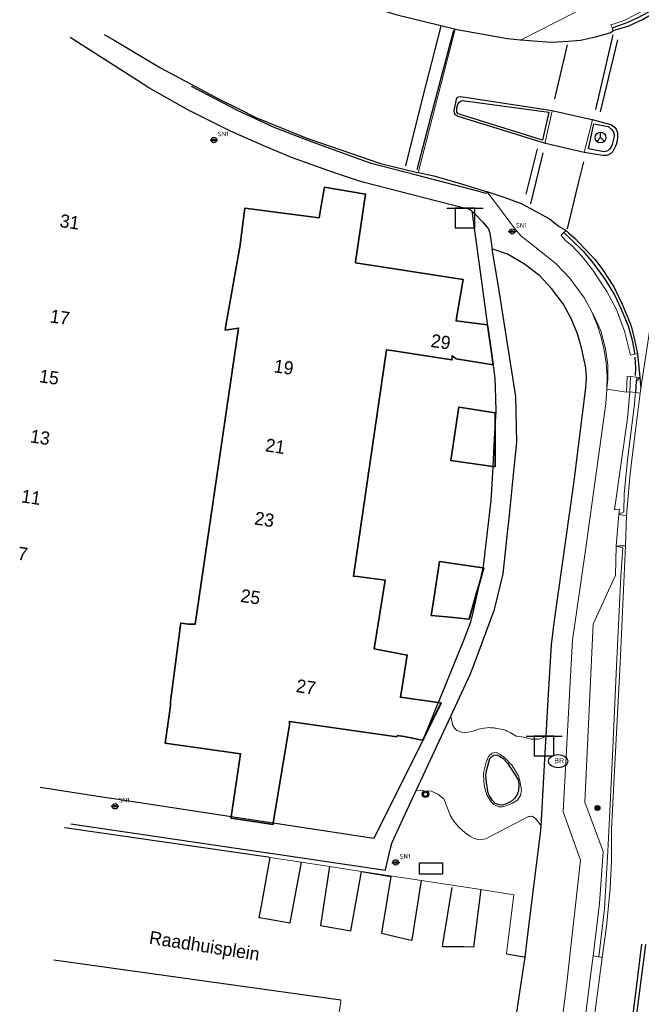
# Model space of a CAD drawing. Header units: metres. Extents: x 169249 to 194689, y 406250 to 412203.
# Tile 322 of 442: x 187823 to 187870, y 411186 to 411261. Entities that reach past the tile are written whole.
import ezdxf
from ezdxf.enums import TextEntityAlignment as Align

# ---------------------------------------------------------------- set-up
doc = ezdxf.new("R2010")
doc.units = ezdxf.units.M
doc.layers.get('0').update_dxf_attribs({"linetype": 'CONTINUOUS'})
for name, color, linetype in [('BGT_NLCS_N264$0$B-WE-IE-MEUBILAIR_WEGMEUBILAIR-S', 252, 'CONTINUOUS'), ('BGT_NLCS_N264$0$B-WE-KL-WATER_BRANDLEIDING_PUT-S', 252, 'CONTINUOUS'), ('BGT_NLCS_N264$0$B-WE-OG-TOPOGRAFIE_WEG_RIJWEG-G', 252, 'CONTINUOUS'), ('BGT_NLCS_N264$0$B-WE-OG-TOPOGRAFIE_WEG_VOETPAD-G', 252, 'CONTINUOUS'), ('BGT_NLCS_N264$0$B-WE-VH-KANTOPSLUITING-G', 252, 'CONTINUOUS'), ('BGT_NLCS_N264$0$B-WE-VW-MARKERING-G', 252, 'CONTINUOUS'), ('BGT_NLCS_N264$0$Label_Nummeraanduidingreeks', 252, 'CONTINUOUS'), ('BGT_NLCS_N264$0$Label_Openbareruimte', 252, 'CONTINUOUS')]:
    doc.layers.add(name, color=color, linetype=linetype)
for name, color, linetype, lineweight in [('BGT_NLCS_N264$0$B-WE-OG-TOPOGRAFIE_BEBOUWING-G', 252, 'CONTINUOUS', 35), ('BGT_NLCS_N264$0$B-WE-OG-TOPOGRAFIE_WEG_PARKEERPLAATS-G', 252, 'CONTINUOUS', 18), ('BGT_NLCS_N264$0$B-WE-OG-TOPOGRAFIE_WEG_RIJWEG-GV', 252, 'CONTINUOUS', 18), ('BGT_NLCS_N264$0$B-WE-OG-TOPOGRAFIE_WEG_RIJWIELPAD-G', 252, 'CONTINUOUS', 18), ('BGT_NLCS_N264$0$B-WE-OG-TOPOGRAFIE_WEG_RIJWIELPAD-GV', 252, 'CONTINUOUS', 18), ('BGT_NLCS_N264$0$B-WE-OG-TOPOGRAFIE_WEG_VERHARD-G', 252, 'CONTINUOUS', 18), ('BGT_NLCS_N264$0$B-WE-OG-TOPOGRAFIE_WEG_VOETPAD-GV', 252, 'CONTINUOUS', 18), ('BGT_NLCS_N264$0$B-WE-VW-BEWEGWIJZERING_DRAAGCONSTRUCTIE-S', 252, 'CONTINUOUS', 25), ('BGT_NLCS_N264$0$B-WE-VW-VERKEERSTEKEN_BORD-S', 252, 'CONTINUOUS', 25), ('X-XX-AL-REFERENTIE-G', 7, 'CONTINUOUS', 18)]:
    doc.layers.add(name, color=color, linetype=linetype, lineweight=lineweight)
doc.styles.add('BGT_NLCS_N264$0$NLCS-ISO', font='NLCS-ISO.ttf')
doc.styles.add('BGT_NLCS_N264$0$STANDARD', font='txt')

# ---------------------------------------------------------------- blocks, each defined once
blk = doc.blocks.new('BGT_NLCS_N264$0$SIE-WEG_AFVALBAK_TYPE_01')
for radius in [0.25, 0.156]:
    blk.add_circle((0, 0), radius)
blk = doc.blocks.new('BGT_NLCS_N264$0$SVW-VERKEERSTEKEN_BORD_ANWB-SO')
blk.add_line((-1.375, 0), (1.375, 0))
at = {"flags": 128}
blk.add_lwpolyline([(-0.75, 0), (-0.75, -1.5), (0.75, -1.5), (0.75, 0)], close=True, dxfattribs=at)
blk = doc.blocks.new('BGT_NLCS_N264$0$SIE-WEG_WEGWIJZER-SO')
for q in [(-0.292, -0.292), (0, 0.412), (0.292, -0.292)]:
    blk.add_line((0, 0), q)
blk.add_circle((0, 0), 0.413)
blk = doc.blocks.new('BGT_NLCS_N264$0$SIE-WEG_STRAATNAAMBORD_PAAL-SO')
blk.add_line((-0.3, 0), (0.3, 0))
for radius in [0.2, 0.0745]:
    blk.add_circle((0, 0), radius)
at = {"style": 'BGT_NLCS_N264$0$NLCS-ISO'}
blk.add_attdef('STRAATNAAMBORD', (0.278, 0.289), '', height=0.35, dxfattribs=at)
blk = doc.blocks.new('BGT_NLCS_N264$0$SKL-ET_OV_KAST_ALGEMEEN-SO')
for p, q in [((-0.912, 0.442), (0.838, 0.442)), ((-0.912, -0.433), (-0.912, 0.442)), ((0.838, 0.442), (0.838, -0.433)), ((0.838, -0.433), (-0.912, -0.433))]:
    blk.add_line(p, q)
blk = doc.blocks.new('BGT_NLCS_N264$0$SIE-WEG_STRAATPOT_BRANDKRAAN-SO')
blk.add_ellipse((0, 0), major_axis=(-0.729, 0), ratio=0.685994)
at = {"style": 'BGT_NLCS_N264$0$NLCS-ISO'}
blk.add_text('BR', height=0.4, dxfattribs=at).set_placement((-0.298, -0.153))
blk = doc.blocks.new('BGT_NLCS_N264$0$SIE-WEG_PAAL_ALGEMEEN_TYPE_01-SO')
h = blk.add_hatch(color=256)
edge = h.paths.add_edge_path()
edge.add_arc((0, 0), 0.188, 0, 360)
at = {"ltscale": 0.5}
blk.add_circle((0, 0), 0.188, dxfattribs=at)
blk = doc.blocks.new('BGT_NLCS_N264')
at = {"layer": 'BGT_NLCS_N264$0$B-WE-OG-TOPOGRAFIE_BEBOUWING-G'}
for points in [[(187838.639, 411200.716, 14.56), (187839.34, 411205.52, 14.548), (187839.331, 411205.521, 14.548), (187833.616, 411206.332, 14.554), (187834.018, 411209.183, 14.473), (187834.006, 411209.468, 14.957), (187834.004, 411209.515, 15.037), (187834.762, 411215.304, 15.235), (187834.784, 411215.474, 15.241), (187834.787, 411215.474, 15.241), (187835.382, 411215.403, 15.253), (187835.876, 411215.392, 17.624), (187835.883, 411215.392, 17.656), (187836.341, 411218.513, 17.656), (187839.191, 411237.934, 17.656), (187838.165, 411237.792, 15.373), (187838.228, 411238.147, 15.356), (187839.264, 411243.974, 15.07), (187839.28, 411244.099, 15.049), (187839.671, 411247.08, 14.548), (187845.323, 411246.342, 14.554), (187845.512, 411247.406, 14.566), (187845.738, 411248.679, 14.581), (187848.862, 411248.144, 14.587), (187848.105, 411242.973, 14.386), (187848.098, 411242.897, 17.062), (187856.3, 411241.632, 17.113), (187855.816, 411238.855, 18.299), (187855.751, 411238.484, 18.457), (187855.75, 411238.491, 14.479), (187858.13, 411238.182, 14.524), (187858.436, 411236.091, 14.53)], [(187858.57, 411235.128, 14.533), (187855.756, 411235.605, 14.512), (187855.463, 411235.838, 17.125), (187855.437, 411235.574, 17.085), (187855.432, 411235.519, 17.077), (187851.001, 411236.207, 17.083), (187850.445, 411236.295, 17.788), (187847.938, 411219.04, 17.575), (187848.243, 411219.034, 14.329), (187850.361, 411218.735, 13.958), (187849.517, 411213.508, 13.958), (187852.036, 411213.042, 17.092), (187851.645, 411210.615, 18.091), (187851.518, 411209.829, 18.415), (187854.398, 411209.421, 14.771)], [(187858.436, 411236.091, 14.53), (187858.577, 411235.127, 14.533), (187858.57, 411235.128, 14.533)], [(187858.546, 411227.41, 14.516), (187855.352, 411227.848, 14.482), (187855.962, 411231.93, 14.536)], [(187855.962, 411231.93, 14.536), (187855.975, 411231.928, 14.536), (187858.734, 411231.475, 14.572), (187858.732, 411230.806, 14.563)], [(187858.732, 411230.806, 14.563), (187858.727, 411229.488, 14.546), (187858.72, 411227.402, 14.518), (187858.72, 411227.386, 14.518), (187858.546, 411227.41, 14.516)], [(187857.789, 411219.686, 14.563), (187854.489, 411220.171, 14.569), (187854.177, 411218.147, 14.544), (187853.997, 411216.98, 14.529)], [(187857.488, 411218.347, 14.553), (187857.872, 411219.674, 14.563), (187857.789, 411219.686, 14.563)], [(187853.997, 411216.98, 14.529), (187853.855, 411216.06, 14.518), (187855.055, 411215.943, 14.524), (187856.746, 411215.777, 14.533), (187857.292, 411217.667, 14.548), (187857.488, 411218.347, 14.553)], [(187854.398, 411209.421, 14.771), (187854.593, 411209.393, 14.524), (187854.614, 411209.39, 14.497), (187853.228, 411206.547, 14.491), (187853.218, 411206.549, 14.491)], [(187853.218, 411206.549, 14.491), (187853.217, 411206.549, 14.491), (187853.168, 411206.559, 14.49), (187851.793, 411206.839, 14.475), (187851.632, 411206.872, 14.473), (187851.422, 411206.895, 15.977), (187851.268, 411206.911, 17.074), (187851.248, 411206.82, 17.068), (187843.061, 411207.985, 17.098), (187843.058, 411207.729, 14.485), (187841.828, 411200.232, 14.562)], [(187841.814, 411200.144, 14.563), (187838.624, 411200.613, 14.56), (187838.624, 411200.615, 14.56), (187838.639, 411200.716, 14.56)], [(187841.828, 411200.232, 14.562), (187841.814, 411200.146, 14.563), (187841.814, 411200.144, 14.563)]]:
    blk.add_polyline3d(points, dxfattribs=at)
at = {"layer": 'BGT_NLCS_N264$0$B-WE-OG-TOPOGRAFIE_WEG_PARKEERPLAATS-G'}
for p, q in [((187841.534, 411197.633, 11.68), (187841.565, 411197.629, 11.68)), ((187841.565, 411197.629, 11.68), (187843.974, 411197.261, 11.695)), ((187843.974, 411197.261, 11.695), (187846.116, 411196.934, 11.708)), ((187846.116, 411196.934, 11.708), (187848.552, 411196.563, 11.723)), ((187848.552, 411196.563, 11.723), (187853.113, 411195.867, 11.75)), ((187853.113, 411195.867, 11.75), (187857.63, 411195.178, 11.778)), ((187857.63, 411195.178, 11.778), (187860.156, 411194.793, 11.793))]:
    blk.add_line(p, q, dxfattribs=at)
for points in [[(187860.156, 411194.793, 11.793), (187859.608, 411190.511, 11.734), (187859.588, 411190.361, 11.732), (187859.579, 411190.288, 11.731)], [(187858.649, 411184.986, 11.773), (187857.797, 411180.093, 11.818), (187857.791, 411180.061, 11.818), (187846.202, 411181.77, 11.947), (187846.202, 411181.773, 11.947), (187846.966, 411186.623, 11.947), (187846.988, 411186.762, 11.947)]]:
    blk.add_polyline3d(points, dxfattribs=at)
at = {"layer": 'BGT_NLCS_N264$0$B-WE-OG-TOPOGRAFIE_WEG_RIJWEG-G'}
for p, q in [((187869.552, 411235.974, 11.521), (187869.729, 411234.174, 11.458)), ((187869.729, 411234.174, 11.458), (187869.808, 411233.368, 11.43))]:
    blk.add_line(p, q, dxfattribs=at)
for points in [[(187832.259, 411269.542, 11.405), (187834.665, 411268.436, 11.501), (187835.477, 411268.063, 11.533), (187836.148, 411267.737, 11.532), (187838.233, 411266.723, 11.527), (187842.221, 411264.954, 11.491), (187844.185, 411264.191, 11.491), (187846.063, 411263.498, 11.5), (187848.197, 411262.726, 11.5), (187851.166, 411261.817, 11.488), (187855.624, 411260.715, 11.506), (187855.678, 411260.702, 11.506)], [(187867.711, 411260.585, 11.476), (187867.716, 411260.587, 11.476), (187868.474, 411260.821, 11.482), (187868.844, 411260.936, 11.485), (187869.985, 411261.461, 11.509), (187871.107, 411262.112, 11.512), (187872.195, 411262.818, 11.542), (187872.735, 411263.305, 11.544), (187873.091, 411263.626, 11.545), (187874.128, 411264.676, 11.566), (187874.421, 411264.973, 11.572), (187875.167, 411265.99, 11.473), (187875.819, 411267.126, 11.59), (187875.854, 411267.207, 11.59), (187876.394, 411268.477, 11.596), (187876.847, 411269.601, 11.593)], [(187855.678, 411260.702, 11.506), (187859.675, 411259.978, 11.473), (187860.64, 411259.886, 11.47), (187860.707, 411259.88, 11.47)], [(187860.707, 411259.88, 11.47), (187862.62, 411259.746, 11.472), (187863.003, 411259.719, 11.473), (187863.866, 411259.75, 11.47), (187864.295, 411259.784, 11.47), (187865.228, 411259.857, 11.47), (187866.358, 411260.113, 11.476), (187867.461, 411260.428, 11.473), (187867.585, 411260.506, 11.474), (187867.711, 411260.585, 11.476)], [(187828.956, 411260.306, 11.488), (187829.712, 411259.858, 11.487), (187833.251, 411257.761, 11.485), (187837.705, 411255.382, 11.473), (187839.271, 411254.6, 11.476), (187840.509, 411253.982, 11.479), (187844.377, 411252.393, 11.485), (187846.973, 411251.501, 11.467), (187849.987, 411250.481, 11.5), (187852.804, 411249.797, 11.481), (187852.874, 411249.78, 11.481)], [(187863.056, 411254.473, 11.626), (187856.256, 411255.525, 11.581), (187856.082, 411255.553, 11.581), (187855.919, 411255.528, 11.581), (187855.918, 411255.528, 11.581), (187855.817, 411255.474, 11.584), (187855.769, 411255.394, 11.575), (187855.765, 411255.373, 11.575), (187855.582, 411254.517, 11.572), (187855.585, 411254.474, 11.572), (187855.594, 411254.347, 11.572), (187855.665, 411254.204, 11.566), (187855.881, 411254.088, 11.548), (187857.78, 411253.48, 11.632), (187862.521, 411252.026, 11.62)], [(187866.131, 411253.793, 11.659), (187866.074, 411253.806, 11.658), (187863.162, 411254.45, 11.627), (187863.056, 411254.473, 11.626)], [(187867.083, 411251.095, 11.692), (187867.229, 411251.112, 11.692), (187867.385, 411251.164, 11.692), (187867.548, 411251.25, 11.692), (187867.699, 411251.418, 11.695), (187867.823, 411251.623, 11.695), (187867.931, 411251.86, 11.695), (187868.037, 411252.204, 11.695), (187868.071, 411252.525, 11.698), (187868.064, 411252.812, 11.698), (187867.934, 411253.12, 11.695), (187867.786, 411253.238, 11.693), (187867.554, 411253.422, 11.689), (187866.131, 411253.793, 11.659)], [(187862.521, 411252.026, 11.62), (187862.561, 411252.017, 11.621), (187865.498, 411251.331, 11.692)], [(187865.498, 411251.331, 11.692), (187865.503, 411251.33, 11.692), (187866.763, 411251.143, 11.692), (187866.943, 411251.116, 11.692), (187867.083, 411251.095, 11.692)], [(187852.874, 411249.78, 11.481), (187854.052, 411249.53, 11.473), (187856.248, 411248.903, 11.473), (187857.971, 411248.372, 11.47), (187858.085, 411248.337, 11.47)], [(187858.085, 411248.337, 11.47), (187859.466, 411247.892, 11.5), (187860.695, 411247.417, 11.482), (187861.736, 411246.879, 11.488), (187862.854, 411246.264, 11.482), (187863.588, 411245.686, 11.494), (187863.993, 411245.442, 11.469), (187864.124, 411245.363, 11.461)], [(187864.124, 411245.363, 11.461), (187864.319, 411245.189, 11.471), (187864.514, 411245.015, 11.481), (187864.81, 411244.751, 11.497), (187865.513, 411244.02, 11.506), (187866.314, 411243.197, 11.542), (187866.886, 411242.394, 11.545), (187867.765, 411241.074, 11.542), (187868.4, 411239.756, 11.53), (187869.028, 411238.225, 11.536), (187869.04, 411238.195, 11.536), (187869.07, 411238.083, 11.536), (187869.235, 411237.465, 11.536), (187869.345, 411237.053, 11.536), (187869.552, 411235.974, 11.521)], [(187841.534, 411197.633, 11.68), (187841.456, 411197.644, 11.68), (187825.96, 411199.891, 11.692), (187825.928, 411199.896, 11.692)], [(187859.579, 411190.288, 11.731), (187860.944, 411190.049, 11.722), (187861.004, 411190.039, 11.722)], [(187846.988, 411186.762, 11.947), (187837.865, 411188.037, 11.942), (187825.128, 411189.816, 11.935)]]:
    blk.add_polyline3d(points, dxfattribs=at)
at = {"layer": 'BGT_NLCS_N264$0$B-WE-OG-TOPOGRAFIE_WEG_RIJWEG-GV'}
for p, q in [((187869.509, 411234.197, 0.489), (187869.483, 411233.904, 3.27)), ((187869.483, 411233.904, 3.27), (187869.405, 411233.033, 11.527)), ((187869.808, 411233.368, 11.43), (187869.761, 411232.995, 11.425)), ((187869.405, 411233.033, 11.527), (187869.761, 411232.995, 11.425)), ((187868.731, 411223.661, 11.358), (187868.651, 411221.36, 11.328)), ((187866.884, 411189.998, 11.362), (187865.974, 411183.191, 11.381))]:
    blk.add_line(p, q, dxfattribs=at)
for points in [[(187877.184, 411269.514, 11.549), (187876.136, 411265.468, 11.481), (187874.419, 411259.029, 11.45), (187873.041, 411253.4, 11.45), (187872.236, 411249.686, 11.47), (187870.763, 411239.476, 11.43), (187869.808, 411233.368, 11.43)], [(187869.761, 411232.995, 11.425), (187869.433, 411230.355, 11.389), (187869.158, 411228.135, 11.365), (187868.967, 411226.587, 11.348), (187868.731, 411223.661, 11.358)], [(187868.651, 411221.36, 11.328), (187868.238, 411212.431, 11.317), (187867.813, 411204.214, 11.328), (187867.572, 411199.773, 11.277), (187867.573, 411197.366, 11.297), (187867.491, 411195.26, 11.266), (187867.201, 411192.382, 11.317), (187866.884, 411189.998, 11.362)]]:
    blk.add_polyline3d(points, dxfattribs=at)
at = {"layer": 'BGT_NLCS_N264$0$B-WE-OG-TOPOGRAFIE_WEG_RIJWIELPAD-G'}
for p, q in [((187867.711, 411260.585, 11.476), (187867.625, 411260.801, 11.512)), ((187869.509, 411234.197, 11.47), (187869.031, 411234.248, 11.497)), ((187869.729, 411234.174, 11.458), (187869.509, 411234.197, 11.47))]:
    blk.add_line(p, q, dxfattribs=at)
for points in [[(187860.707, 411259.88, 11.47), (187864.803, 411261.963, 11.602), (187865.695, 411262.384, 11.616), (187865.728, 411262.399, 11.617), (187866.858, 411262.696, 11.638), (187868.071, 411263.197, 11.644), (187869.054, 411263.667, 11.644), (187870.367, 411264.421, 11.662), (187870.832, 411264.793, 11.668), (187871.187, 411265.037, 11.67), (187871.435, 411265.207, 11.671), (187872.149, 411265.928, 11.683), (187872.719, 411266.597, 11.689), (187873.371, 411267.373, 11.701), (187873.819, 411268.198, 11.698), (187874.257, 411269.269, 11.68), (187874.596, 411270.211, 11.687)], [(187867.625, 411260.801, 11.512), (187867.539, 411261.016, 11.548), (187867.552, 411261.02, 11.549), (187868.559, 411261.364, 11.623), (187868.644, 411261.408, 11.626), (187869.374, 411261.782, 11.65), (187870.874, 411262.611, 11.656), (187872.049, 411263.523, 11.659), (187872.911, 411264.244, 11.665), (187873.763, 411265.093, 11.665), (187874.926, 411266.565, 11.667), (187874.934, 411266.575, 11.667), (187874.939, 411266.585, 11.667), (187875.689, 411268.104, 11.662), (187876.381, 411269.69, 11.608)], [(187863.056, 411254.473, 11.626), (187862.538, 411252.105, 11.62), (187862.521, 411252.026, 11.62)], [(187865.498, 411251.331, 11.692), (187865.519, 411251.412, 11.691), (187865.52, 411251.418, 11.691), (187866.131, 411253.793, 11.659)], [(187866.119, 411239.119, 11.69), (187865.521, 411240.222, 11.671), (187864.378, 411241.755, 11.671), (187863.376, 411242.837, 11.665), (187861.237, 411244.532, 11.617), (187860.727, 411244.909, 11.617), (187860.39, 411245.303, 11.608), (187859.853, 411246.01, 11.576), (187859.287, 411246.755, 11.542), (187858.085, 411248.337, 11.47)], [(187864.124, 411245.363, 11.461), (187864.103, 411245.344, 11.461), (187863.955, 411245.206, 11.464)], [(187863.955, 411245.206, 11.464), (187863.787, 411245.048, 11.467), (187863.739, 411244.993, 11.482), (187864.105, 411244.591, 11.599), (187864.549, 411244.244, 11.608), (187865.315, 411243.417, 11.626), (187866.173, 411242.343, 11.635), (187867.24, 411240.72, 11.635), (187867.964, 411239.344, 11.62), (187868.582, 411237.693, 11.602), (187869.025, 411235.885, 11.599), (187869.348, 411235.94, 11.596)], [(187867.232, 411233.282, 11.627), (187867.296, 411234.059, 11.651), (187867.308, 411235.141, 11.665), (187867.131, 411236.354, 11.674), (187866.766, 411237.736, 11.698), (187866.266, 411238.848, 11.695), (187866.119, 411239.119, 11.69)], [(187869.348, 411235.94, 11.596), (187869.508, 411235.967, 11.537), (187869.552, 411235.974, 11.521)], [(187869.031, 411234.248, 11.497), (187868.78, 411234.275, 11.511), (187868.72, 411233.066, 11.552)]]:
    blk.add_polyline3d(points, dxfattribs=at)
at = {"layer": 'BGT_NLCS_N264$0$B-WE-OG-TOPOGRAFIE_WEG_RIJWIELPAD-GV'}
for p, q in [((187868.974, 411233.079, 11.552), (187869.031, 411234.248, 0.37)), ((187867.232, 411233.282, 11.627), (187868.72, 411233.066, 11.552)), ((187868.72, 411233.066, 11.552), (187868.974, 411233.079, 11.552)), ((187869.405, 411233.033, 11.527), (187868.974, 411233.079, 11.552)), ((187868.132, 411223.769, 11.521), (187867.934, 411221.331, 11.532)), ((187866.631, 411190.071, 11.419), (187866.184, 411190.127, 11.511)), ((187866.884, 411189.998, 11.362), (187866.631, 411190.071, 11.419))]:
    blk.add_line(p, q, dxfattribs=at)
for points in [[(187866.119, 411239.119, 6.4), (187866.499, 411238.194, 7.271), (187866.803, 411237.242, 8.142), (187867.03, 411236.268, 9.013), (187867.177, 411235.279, 9.885), (187867.245, 411234.282, 10.756), (187867.232, 411233.282, 11.627)], [(187868.974, 411233.079, 11.552), (187868.806, 411231.086, 11.532), (187867.821, 411224.105, 11.572), (187868.193, 411224.142, 11.634), (187868.132, 411223.769, 11.521)], [(187868.547, 411225.284, 11.501), (187868.805, 411227.915, 11.521), (187869.319, 411231.932, 11.572), (187869.405, 411233.033, 11.527)], [(187868.132, 411223.769, 11.521), (187868.523, 411223.945, 11.511), (187868.547, 411225.284, 11.501)], [(187868.731, 411223.661, 11.358), (187868.455, 411223.68, 11.511), (187868.132, 411223.769, 11.521)], [(187867.934, 411221.331, 11.532), (187868.138, 411221.37, 11.532), (187868.651, 411221.36, 11.328)], [(187866.184, 411190.127, 11.511), (187866.668, 411194.123, 11.46), (187866.94, 411198.069, 11.481), (187865.543, 411201.844, 11.542), (187866.191, 411215.386, 11.634), (187867.878, 411219.12, 11.542), (187867.934, 411221.331, 11.532)], [(187865.31, 411183.168, 11.479), (187866.021, 411188.784, 11.528), (187866.184, 411190.127, 11.511)]]:
    blk.add_polyline3d(points, dxfattribs=at)
at = {"layer": 'BGT_NLCS_N264$0$B-WE-OG-TOPOGRAFIE_WEG_VERHARD-G'}
for points in [[(187852.874, 411249.78, 11.481), (187852.894, 411249.859, 11.481), (187855.678, 411260.702, 11.506)], [(187862.606, 411206.843, 11.777), (187862.048, 411206.628, 11.794), (187861.487, 411206.646, 11.794), (187860.884, 411206.795, 11.794), (187860.392, 411206.861, 11.786), (187860.321, 411206.871, 11.785), (187859.872, 411207.138, 11.785), (187859.63, 411207.256, 11.785), (187859.555, 411207.293, 11.785), (187859.405, 411207.334, 11.785), (187859.159, 411207.402, 11.785), (187859.158, 411207.402, 11.785), (187859.157, 411207.402, 11.785), (187858.791, 411207.47, 11.785), (187858.719, 411207.484, 11.785), (187858.624, 411207.489, 11.785), (187858.373, 411207.504, 11.785), (187858.218, 411207.513, 11.785), (187858.125, 411207.502, 11.785), (187857.864, 411207.471, 11.785), (187857.487, 411207.4, 11.77), (187857.034, 411207.241, 11.767), (187856.785, 411207.198, 11.766), (187856.529, 411207.153, 11.764), (187856.213, 411207.164, 11.761), (187856.154, 411207.166, 11.761), (187855.796, 411207.299, 11.761), (187855.627, 411207.48, 11.755), (187855.494, 411207.673, 11.758), (187855.469, 411207.794, 11.754), (187855.4, 411208.132, 11.744), (187855.348, 411208.382, 11.737)], [(187858.128, 411202.339, 11.812), (187857.917, 411202.972, 11.815), (187857.864, 411203.422, 11.815), (187857.855, 411203.5, 11.815), (187857.834, 411203.883, 11.699), (187857.865, 411204.174, 11.71), (187858.033, 411204.881, 11.794), (187858.212, 411205.322, 11.806), (187858.245, 411205.35, 11.807), (187858.507, 411205.576, 11.818), (187858.784, 411205.634, 11.821), (187859.098, 411205.469, 11.824), (187859.436, 411205.247, 11.815), (187860.02, 411204.62, 11.809), (187860.49, 411203.848, 11.83), (187860.61, 411203.46, 11.815), (187860.724, 411202.756, 11.818), (187860.645, 411202.342, 11.82), (187860.422, 411202, 11.82), (187860.048, 411201.766, 11.815), (187859.602, 411201.578, 11.812), (187859.283, 411201.487, 11.812), (187859.012, 411201.489, 11.812), (187858.623, 411201.664, 11.68), (187858.413, 411201.876, 11.812), (187858.128, 411202.339, 11.812)], [(187852.722, 411202.735, 11.707), (187853.883, 411202.679, 11.704), (187854.371, 411202.437, 11.74), (187854.813, 411202.092, 11.746), (187855.107, 411201.39, 11.749), (187855.294, 411200.84, 11.749), (187855.557, 411200.413, 11.746), (187855.948, 411199.941, 11.749), (187855.949, 411199.939, 11.749), (187856.448, 411199.491, 11.752), (187856.847, 411199.221, 11.755), (187857.119, 411199.073, 11.758), (187857.517, 411198.968, 11.758), (187858.006, 411199.035, 11.758), (187858.441, 411199.264, 11.76), (187861.265, 411200.753, 11.776), (187861.371, 411200.756, 11.778), (187861.532, 411200.76, 11.782), (187861.808, 411200.583, 11.785), (187862.224, 411200.036, 11.785)]]:
    blk.add_polyline3d(points, dxfattribs=at)
at = {"layer": 'BGT_NLCS_N264$0$B-WE-OG-TOPOGRAFIE_WEG_VOETPAD-G'}
for p, q in [((187858.436, 411236.091, 11.763), (187858.57, 411235.128, 11.777)), ((187857.789, 411219.686, 11.8), (187857.488, 411218.347, 11.799)), ((187852.722, 411202.735, 11.707), (187855.348, 411208.382, 11.737)), ((187841.828, 411200.232, 11.708), (187838.639, 411200.716, 11.704))]:
    blk.add_line(p, q, dxfattribs=at)
for points in [[(187856.942, 411246.839, 11.614), (187856.775, 411246.962, 11.611), (187854.28, 411247.606, 11.606), (187848.752, 411249.034, 11.594), (187848.311, 411249.148, 11.593), (187846.876, 411249.63, 11.587), (187846.069, 411249.901, 11.584), (187843.228, 411250.919, 11.593), (187841.111, 411251.82, 11.611), (187839.719, 411252.437, 11.624), (187838.516, 411252.97, 11.635), (187835.339, 411254.569, 11.644), (187834.351, 411255.122, 11.649), (187832.357, 411256.239, 11.659), (187831.422, 411256.837, 11.65), (187826.383, 411260.058, 11.602)], [(187858.085, 411248.337, 11.47), (187858.056, 411248.268, 11.484), (187858.027, 411248.199, 11.497), (187857.311, 411248.395, 11.539), (187852.748, 411249.579, 11.554), (187849.274, 411250.481, 11.566), (187844.741, 411252.114, 11.509), (187841.903, 411253.201, 11.521), (187839.165, 411254.48, 11.551), (187835.615, 411256.333, 11.566)], [(187856.942, 411246.839, 11.614), (187857.66, 411241.676, 11.686), (187858.129, 411238.298, 11.733), (187858.436, 411236.091, 11.763)], [(187856.942, 411246.839, 11.614), (187857.109, 411246.717, 11.617), (187857.771, 411246.027, 11.62), (187858.211, 411245.486, 11.626), (187858.311, 411245.174, 11.623), (187858.494, 411243.959, 11.644)], [(187855.348, 411208.382, 11.737), (187856.831, 411211.569, 11.806), (187857.092, 411212.272, 11.814), (187858.665, 411216.511, 11.86), (187859.334, 411219.232, 11.857), (187859.665, 411222.347, 11.85), (187859.784, 411223.467, 11.848), (187859.911, 411224.696, 11.848), (187860.075, 411226.294, 11.848), (187860.386, 411229.253, 11.827), (187860.3, 411232.717, 11.794), (187860.072, 411234.175, 11.778), (187858.986, 411241.112, 11.704), (187858.494, 411243.959, 11.644)], [(187862.606, 411206.843, 11.777), (187862.714, 411208.766, 11.77), (187863.018, 411213.808, 11.785), (187863.225, 411215.499, 11.758), (187864.711, 411226.092, 11.767), (187865.609, 411233.194, 11.755), (187865.671, 411234.038, 11.757), (187865.686, 411234.235, 11.758), (187865.631, 411234.868, 11.761), (187865.623, 411234.903, 11.761), (187865.295, 411236.432, 11.755), (187864.982, 411237.497, 11.755), (187864.505, 411238.657, 11.716), (187863.897, 411239.783, 11.677), (187863.023, 411240.95, 11.656), (187862.117, 411241.914, 11.635), (187860.957, 411242.814, 11.647), (187859.658, 411243.564, 11.647), (187858.614, 411243.918, 11.644), (187858.494, 411243.959, 11.644)], [(187858.57, 411235.128, 11.777), (187858.573, 411235.107, 11.777), (187858.712, 411234.105, 11.791), (187858.741, 411232.598, 11.794), (187858.776, 411231.614, 11.788), (187858.773, 411231.553, 11.788), (187858.732, 411230.806, 11.79)], [(187858.732, 411230.806, 11.79), (187858.66, 411229.497, 11.792), (187858.547, 411227.428, 11.797), (187858.546, 411227.41, 11.797)], [(187858.546, 411227.41, 11.797), (187858.542, 411227.343, 11.797), (187858.387, 411224.804, 11.8), (187857.816, 411219.807, 11.8), (187857.794, 411219.707, 11.8), (187857.789, 411219.686, 11.8)], [(187857.488, 411218.347, 11.799), (187857.335, 411217.661, 11.798), (187857.028, 411216.293, 11.798), (187856.859, 411215.54, 11.797), (187856.358, 411214.276, 11.799), (187855.887, 411213.09, 11.8), (187854.438, 411209.52, 11.78), (187854.398, 411209.421, 11.779)], [(187854.398, 411209.421, 11.779), (187853.308, 411206.737, 11.764), (187853.292, 411206.697, 11.764), (187853.218, 411206.549, 11.763)], [(187853.218, 411206.549, 11.763), (187853.192, 411206.496, 11.763), (187849.484, 411199.069, 11.716), (187841.828, 411200.232, 11.708)], [(187862.224, 411200.036, 11.785), (187862.249, 411200.474, 11.784), (187862.561, 411206.043, 11.778), (187862.606, 411206.843, 11.777)], [(187838.639, 411200.716, 11.704), (187838.612, 411200.72, 11.704), (187838.469, 411200.742, 11.704), (187829.528, 411202.116, 11.695), (187829.455, 411202.127, 11.695), (187824.088, 411202.947, 11.695)], [(187850.373, 411196.643, 11.719), (187850.384, 411196.69, 11.719), (187850.764, 411198.325, 11.726), (187850.857, 411198.724, 11.728), (187851.705, 411200.547, 11.718), (187852.722, 411202.735, 11.707)], [(187850.367, 411196.634, 11.663), (187841.625, 411197.925, 11.677), (187841.5, 411197.943, 11.677), (187841.418, 411197.956, 11.677), (187826.425, 411200.17, 11.7)], [(187861.004, 411190.039, 11.722), (187861.242, 411191.954, 11.734), (187862.206, 411199.716, 11.785), (187862.224, 411200.036, 11.785)], [(187860.23, 411184.768, 11.716), (187860.235, 411184.801, 11.716), (187860.613, 411187.378, 11.719), (187861.004, 411190.039, 11.722)]]:
    blk.add_polyline3d(points, dxfattribs=at)
at = {"layer": 'BGT_NLCS_N264$0$B-WE-OG-TOPOGRAFIE_WEG_VOETPAD-GV'}
for points in [[(187857.906, 411144.106, 11.523), (187858.52, 411147.583, 11.506), (187859.469, 411152.809, 11.521), (187860.074, 411156.413, 11.524), (187860.57, 411159.706, 11.515), (187861.246, 411164.977, 11.515), (187864.183, 411188.059, 11.53), (187864.293, 411189, 11.541), (187865.212, 411197.413, 11.512), (187863.904, 411201.099, 11.622), (187864.496, 411211.923, 11.636), (187864.612, 411214.174, 11.649), (187865.619, 411221.201, 11.608), (187867.142, 411232.199, 11.594), (187867.232, 411233.282, 11.627)], [(187867.934, 411221.331, 11.532), (187868.45, 411221.2, 11.491), (187868.287, 411219.031, 11.46), (187867.969, 411212.204, 11.47), (187867.628, 411204.841, 11.47), (187867.441, 411200.649, 11.47), (187867.305, 411198.099, 11.46), (187867.043, 411193.734, 11.43), (187866.631, 411190.071, 11.419)]]:
    blk.add_polyline3d(points, dxfattribs=at)
at = {"layer": 'BGT_NLCS_N264$0$B-WE-VH-KANTOPSLUITING-G'}
blk.add_line((187869.729, 411234.174, 11.458), (187869.483, 411233.904, 11.49), dxfattribs=at)
for points in [[(187867.625, 411260.801, 11.512), (187867.634, 411260.804, 11.512), (187868.64, 411261.145, 11.551), (187869.558, 411261.576, 11.557), (187871.235, 411262.452, 11.566), (187871.917, 411262.907, 11.569), (187872.636, 411263.485, 11.581), (187873.482, 411264.232, 11.587), (187874.302, 411265.137, 11.584), (187875.059, 411266.093, 11.569), (187875.753, 411267.255, 11.611), (187876.252, 411268.446, 11.617), (187876.614, 411269.646, 11.6)], [(187855.805, 411254.641, 11.701), (187855.832, 411254.808, 11.701), (187855.907, 411255.039, 11.698), (187855.962, 411255.126, 11.707), (187856.095, 411255.209, 11.71), (187856.25, 411255.259, 11.716), (187862.821, 411254.371, 11.766), (187862.325, 411252.241, 11.767), (187855.916, 411254.258, 11.689), (187855.811, 411254.37, 11.701), (187855.805, 411254.641, 11.701)], [(187867.548, 411253.094, 11.8), (187867.733, 411252.895, 11.8), (187867.776, 411252.632, 11.8), (187867.762, 411252.417, 11.8), (187867.64, 411251.928, 11.8), (187867.568, 411251.739, 11.8), (187867.438, 411251.568, 11.797), (187867.323, 411251.464, 11.797), (187867.153, 411251.377, 11.797), (187866.999, 411251.354, 11.797), (187865.819, 411251.596, 11.791), (187866.225, 411253.487, 11.752), (187867.323, 411253.288, 11.788), (187867.548, 411253.094, 11.8)], [(187863.955, 411245.206, 11.464), (187863.978, 411245.184, 11.467), (187864.565, 411244.635, 11.533), (187865.45, 411243.767, 11.557), (187866.186, 411242.894, 11.611), (187867.031, 411241.748, 11.623), (187867.804, 411240.461, 11.653), (187868.324, 411239.374, 11.65), (187868.854, 411238.1, 11.668), (187869.122, 411237.11, 11.662), (187869.302, 411236.202, 11.647), (187869.34, 411235.983, 11.604), (187869.348, 411235.94, 11.596)], [(187869.483, 411233.904, 11.49), (187869.473, 411233.893, 11.491), (187869.405, 411233.033, 11.527)], [(187858.46, 411205.317, 11.974), (187858.623, 411205.413, 11.983), (187858.844, 411205.45, 11.983), (187859.049, 411205.343, 11.983), (187859.304, 411205.176, 11.983), (187859.654, 411204.82, 11.986), (187860.445, 411203.583, 12.016), (187860.522, 411203.244, 12.019), (187860.502, 411202.706, 12.019), (187860.399, 411202.411, 12.019), (187860.195, 411202.108, 12.019), (187859.942, 411201.889, 12.016), (187859.571, 411201.701, 12.016), (187859.277, 411201.622, 12.016), (187859.024, 411201.634, 12.016), (187858.721, 411201.74, 12.016), (187858.519, 411201.97, 12.016), (187858.309, 411202.279, 12.016), (187858.205, 411202.532, 12.01), (187858.063, 411203.332, 11.941), (187858.006, 411203.922, 11.941), (187858.082, 411204.321, 11.947), (187858.323, 411205.157, 11.959), (187858.46, 411205.317, 11.974)]]:
    blk.add_polyline3d(points, dxfattribs=at)
at = {"layer": 'BGT_NLCS_N264$0$B-WE-VW-MARKERING-G'}
for p, q in [((187867.682, 411260.268, 11.47), (187866.366, 411254.583, 11.56)), ((187857.631, 411195.186, 11.595), (187857.63, 411195.178, 11.595))]:
    blk.add_line(p, q, dxfattribs=at)
at = {"layer": 'BGT_NLCS_N264$0$B-WE-VW-MARKERING-G', "linetype": 'Continuous'}
for p, q in [((187866.757, 411254.404, 11.541), (187868.077, 411259.882, 11.446)), ((187861.92, 411251.586, 11.514), (187861.055, 411248.143, 11.397)), ((187870.164, 411190.994, 11.391), (187868.254, 411175.999, 11.402))]:
    blk.add_line(p, q, dxfattribs=at)
at = {"layer": 'BGT_NLCS_N264$0$B-WE-VW-MARKERING-G'}
for points in [[(187854.593, 411260.932, 11.357), (187853.205, 411255.492, 11.463), (187851.908, 411250.291, 11.379)], [(187852.788, 411250.012, 11.382), (187854.115, 411255.061, 11.485), (187855.572, 411260.635, 11.436)], [(187863.28, 411255.384, 11.56), (187864.216, 411259.414, 11.469), (187864.239, 411259.512, 11.467)], [(187861.442, 411247.406, 11.47), (187862.25, 411250.752, 11.555), (187862.378, 411251.284, 11.569)], [(187865.45, 411250.598, 11.581), (187865.031, 411248.881, 11.536), (187864.203, 411245.492, 11.446)], [(187841.565, 411197.629, 11.68), (187840.908, 411193.955, 11.729), (187840.746, 411193.049, 11.741), (187840.773, 411193.045, 11.741), (187843.118, 411192.662, 11.754), (187843.974, 411197.261, 11.695)], [(187846.116, 411196.934, 11.708), (187845.435, 411192.455, 11.739), (187847.73, 411192.049, 11.744), (187848.552, 411196.563, 11.723)], [(187848.552, 411196.563, 11.723), (187850.794, 411196.18, 11.618), (187850.071, 411191.854, 11.733), (187852.108, 411191.39, 11.714), (187852.394, 411191.325, 11.711), (187852.398, 411191.35, 11.711), (187853.113, 411195.867, 11.75)], [(187857.63, 411195.178, 11.595), (187857.079, 411190.801, 11.675), (187856.322, 411190.811, 11.686), (187854.709, 411190.831, 11.711), (187854.741, 411191.028, 11.709), (187855.448, 411195.331, 11.668)]]:
    blk.add_polyline3d(points, dxfattribs=at)
at = {"layer": 'BGT_NLCS_N264$0$B-WE-VW-MARKERING-G', "linetype": 'Continuous'}
for points in [[(187869.35, 411235.728, 11.579), (187869.416, 411234.876, 11.594), (187869.39, 411234.317, 11.594)], [(187867.992, 411176.049, 11.37), (187869.429, 411187.282, 11.37), (187869.895, 411191.024, 11.37)]]:
    blk.add_polyline3d(points, dxfattribs=at)
at = {"layer": 'BGT_NLCS_N264$0$B-WE-IE-MEUBILAIR_WEGMEUBILAIR-S', "color": 7}
for name, p in [('BGT_NLCS_N264$0$SIE-WEG_AFVALBAK_TYPE_01', (187853.424, 411202.441, 11.576)), ('BGT_NLCS_N264$0$SIE-WEG_PAAL_ALGEMEEN_TYPE_01-SO', (187866.519, 411201.394, 11.607)), ('BGT_NLCS_N264$0$SKL-ET_OV_KAST_ALGEMEEN-SO', (187853.876, 411196.777, 11.647))]:
    blk.add_blockref(name, p, dxfattribs=at)
at = {"layer": 'BGT_NLCS_N264$0$B-WE-KL-WATER_BRANDLEIDING_PUT-S', "color": 7, "linetype": 'Continuous'}
blk.add_blockref('BGT_NLCS_N264$0$SIE-WEG_STRAATPOT_BRANDKRAAN-SO', (187863.519, 411204.959, 11.618), dxfattribs=at)
blk.add_blockref('BGT_NLCS_N264$0$SIE-WEG_STRAATPOT_BRANDKRAAN-SO', (187863.519, 411204.959, 11.618), dxfattribs=at)
at = {"layer": 'BGT_NLCS_N264$0$B-WE-VW-BEWEGWIJZERING_DRAAGCONSTRUCTIE-S', "color": 7}
blk.add_blockref('BGT_NLCS_N264$0$SIE-WEG_WEGWIJZER-SO', (187866.748, 411252.449, 11.873), dxfattribs=at)
at = {"layer": 'BGT_NLCS_N264$0$B-WE-VW-VERKEERSTEKEN_BORD-S', "color": 7}
for p in [(187837.32, 411252.257, 13.006), (187860.025, 411245.297, 11.587), (187829.786, 411201.527, 11.64), (187851.157, 411197.25, 13.006)]:
    blk.add_blockref('BGT_NLCS_N264$0$SIE-WEG_STRAATNAAMBORD_PAAL-SO', p, dxfattribs=at).add_auto_attribs({'STRAATNAAMBORD': 'SN1'})
for p in [(187856.428, 411247.072, 11.542), (187862.455, 411206.869, 11.742)]:
    blk.add_blockref('BGT_NLCS_N264$0$SVW-VERKEERSTEKEN_BORD_ANWB-SO', p, dxfattribs=at)
at = {"layer": 'BGT_NLCS_N264$0$Label_Nummeraanduidingreeks', "color": 7, "lineweight": 18, "style": 'BGT_NLCS_N264$0$STANDARD'}
for s, rotation, p in [('31', -8.4, (187826.337, 411246.029)), ('17', -8.5, (187825.591, 411238.764)), ('29', -8.4, (187854.585, 411236.897)), ('19', -8.3, (187842.632, 411234.965)), ('15', -8.5, (187824.774, 411234.203)), ('13', -8.5, (187824.088, 411229.626)), ('21', -8.5, (187841.989, 411228.951)), ('11', -8.5, (187823.404, 411225.063)), ('23', -8.5, (187841.159, 411223.373)), ('7', -8.5, (187822.76, 411220.753)), ('25', -8.4, (187840.101, 411217.48)), ('27', -8.5, (187844.328, 411210.621))]:
    blk.add_text(s, height=1, rotation=rotation, dxfattribs=at).set_placement(p, align=Align.MIDDLE)
at = {"layer": 'BGT_NLCS_N264$0$Label_Openbareruimte', "color": 252, "lineweight": 18, "style": 'BGT_NLCS_N264$0$STANDARD'}
blk.add_text('Raadhuisplein', height=1, rotation=-8.8028, dxfattribs=at).set_placement((187836.579, 411190.78), align=Align.MIDDLE)

msp = doc.modelspace()

# ---------------------------------------------------------------- block references
at = {"layer": 'X-XX-AL-REFERENTIE-G'}
msp.add_blockref('BGT_NLCS_N264', (0, 0), dxfattribs=at)

doc.saveas('drawing.dxf')
